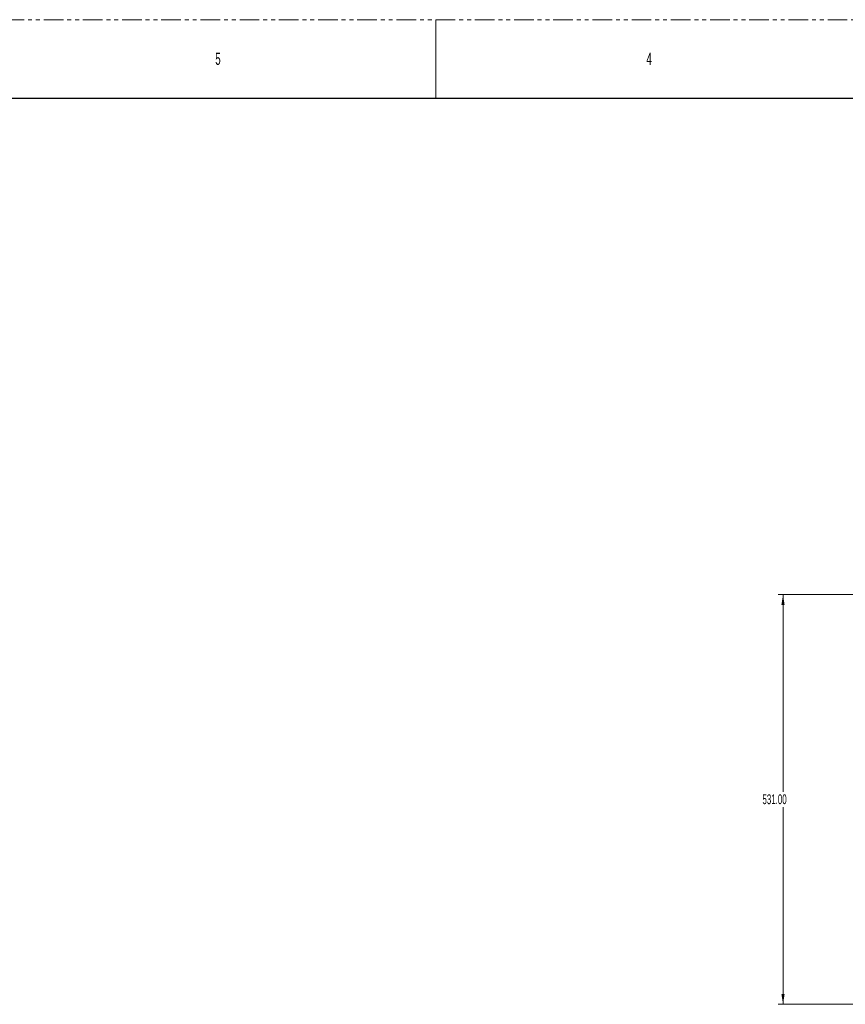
# Model space of a CAD drawing. Header units: millimetres. Extents: x 0 to 1118, y 0 to 864.
# Tile 425 of 512: x 424 to 692, y 545 to 864. Entities that reach past the tile are written whole.
import ezdxf

# ---------------------------------------------------------------- set-up
doc = ezdxf.new("R2010")
doc.units = ezdxf.units.MM
doc.linetypes.add('PHANTOM', pattern=[12.7, 6.35, -1.27, 1.27, -1.27, 1.27, -1.27])
doc.styles.add('SLDTEXTSTYLE0', font='TXT', dxfattribs={"width": 0.605})
doc.styles.add('SLDTEXTSTYLE1', font='TXT', dxfattribs={"width": 0.6})
doc.dimstyles.new('SLDDIMSTYLE4', dxfattribs={"dimtxt": 3.175, "dimasz": 3.302, "dimexe": 0, "dimexo": 0.0625, "dimgap": 0.79375, "dimtad": 0, "dimtih": 1, "dimtoh": 1, "dimlfac": 4, "dimrnd": 1e-09, "dimzin": 4, "dimdsep": 46, "dimtxsty": 'SLDTEXTSTYLE0', "dimsah": 1, "dimcen": 0.09, "dimadec": 0, "dimazin": 1, "dimtfac": 1, "dimtofl": 0, "dimtmove": 0, "dimatfit": 3, "dimfxl": 1, "dimfrac": 2, "dimtolj": 1, "dimtzin": 12, "dimarcsym": 0})

# ---------------------------------------------------------------- blocks, each defined once
blk = doc.blocks.new('_D_35')
at = {"color": 7, "linetype": 'Continuous', "lineweight": 0}
for p, q in [((794.43, 677.28), (669.72, 677.28)), ((671.32, 677.28), (671.32, 613.35)), ((671.32, 544.53), (671.32, 608.47)), ((791.29, 544.53), (669.72, 544.53))]:
    blk.add_line(p, q, dxfattribs=at)
for points in [[(671.32, 677.28), (670.81, 673.98), (671.83, 673.98)], [(671.32, 544.53), (671.83, 547.84), (670.81, 547.84)]]:
    blk.add_solid(points, dxfattribs=at)
at = {"color": 7, "linetype": 'Continuous', "lineweight": 0, "insert": (664.65, 612.57), "char_height": 3.175, "attachment_point": 1, "style": 'SLDTEXTSTYLE0'}
blk.add_mtext('531.00', dxfattribs=at)

msp = doc.modelspace()

# ---------------------------------------------------------------- linework, layer by layer
at = {"color": 7, "linetype": 'PHANTOM', "lineweight": 0}
msp.add_line((0, 863.6), (1117.6, 863.6), dxfattribs=at)
at = {"color": 7, "linetype": 'Continuous', "lineweight": 0}
msp.add_line((558.8, 863.6), (558.8, 838.2), dxfattribs=at)
at = {"color": 7, "linetype": 'Continuous', "lineweight": 30}
msp.add_line((12.7, 838.2), (1104.9, 838.2), dxfattribs=at)

# ---------------------------------------------------------------- texts
at = {"color": 7, "linetype": 'Continuous', "lineweight": 0, "char_height": 3.9688, "attachment_point": 1, "style": 'SLDTEXTSTYLE1'}
for s, insert in [('5', (487.3625, 852.9292)), ('4', (627.0625, 852.9292))]:
    msp.add_mtext(s, dxfattribs=dict(at, insert=insert))

# ---------------------------------------------------------------- dimensions: what is measured, and where the dimension line sits
at = {"color": 7, "linetype": 'Continuous', "lineweight": 0}
dim = msp.add_linear_dim(base=(671.3228, 544.5339), p1=(796.0348, 677.2839), p2=(792.8873, 544.5339), angle=90, dimstyle='SLDDIMSTYLE4', dxfattribs=at)
dim.commit()
dim.dimension.update_dxf_attribs({"geometry": '_D_35', "text_midpoint": (671.3228, 610.9089), "dimtype": 160})

doc.saveas('drawing.dxf')
